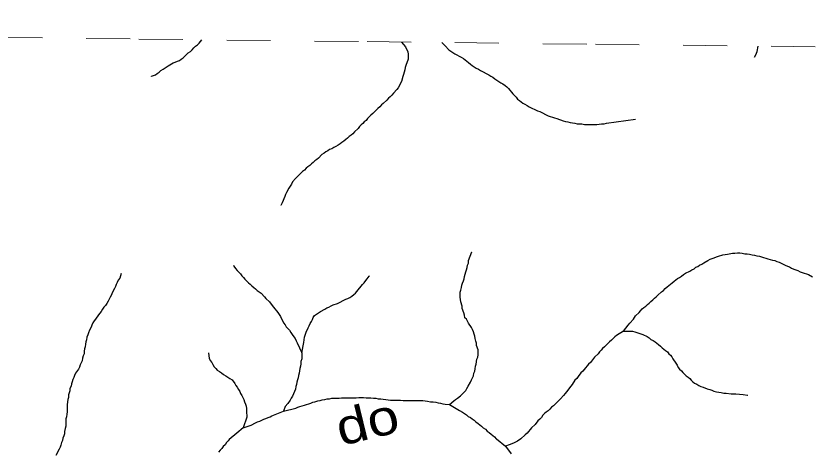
# Model space of a CAD drawing. Extents: x 652.3 to 678, y 7316.9 to 7344.9.
# Drawn here: x 663.206 to 665.016, y 7343.868 to 7344.858 of the extents above; entities that cross this region are included whole.
import ezdxf
from ezdxf.enums import TextEntityAlignment as Align

# ---------------------------------------------------------------- set-up
doc = ezdxf.new("R2010")
doc.units = 0
doc.header["$LTSCALE"] = 0.032
doc.linetypes.add('SHORT_DASHED', pattern=[2.7, 1.5, -1.2])
doc.layers.add('53', color=7, linetype='SHORT_DASHED', lineweight=13)
doc.layers.add('7', color=7, linetype='Continuous', lineweight=25)
doc.layers.add('61', color=7, linetype='Continuous')

msp = doc.modelspace()

# ---------------------------------------------------------------- linework, layer by layer
at = {"layer": '53'}
msp.add_lwpolyline([(658.8136, 7344.858), (659.3327, 7344.8522), (659.8518, 7344.8464), (660.3709, 7344.8406), (660.89, 7344.8348), (661.4091, 7344.829), (661.9282, 7344.8231), (662.4473, 7344.8172), (662.9663, 7344.8113), (663.4854, 7344.8054), (664.0045, 7344.7995), (664.5236, 7344.7935), (665.0427, 7344.7876), (665.5618, 7344.7816), (666.0809, 7344.7756), (666.6, 7344.7695)], dxfattribs=at)
at = {"layer": '7'}
for points in [[(663.5142, 7344.7206), (663.5145, 7344.7207), (663.5233, 7344.7239), (663.5273, 7344.7271), (663.532, 7344.7303), (663.536, 7344.7335), (663.5408, 7344.7367), (663.5456, 7344.7398), (663.5527, 7344.7446), (663.5639, 7344.751), (663.5686, 7344.7526), (663.5734, 7344.755), (663.5782, 7344.7565), (663.5822, 7344.7597), (663.5862, 7344.7629), (663.5901, 7344.7661), (663.5981, 7344.7741), (663.6029, 7344.7772), (663.6068, 7344.7812), (663.6108, 7344.7852), (663.6148, 7344.7892), (663.6188, 7344.7924), (663.6228, 7344.7963), (663.6286, 7344.8038)], [(664.0831, 7344.7986), (664.0922, 7344.7876), (664.097, 7344.7764), (664.0978, 7344.7709), (664.0978, 7344.7597), (664.093, 7344.7454), (664.0914, 7344.7406), (664.0906, 7344.7351), (664.089, 7344.7303), (664.0874, 7344.7247), (664.0858, 7344.7199), (664.0827, 7344.7088), (664.0755, 7344.6945), (664.0723, 7344.6905), (664.0644, 7344.6825), (664.0612, 7344.6778), (664.0572, 7344.6738), (664.0532, 7344.6706), (664.0492, 7344.6666), (664.0413, 7344.6587), (664.0373, 7344.6555), (664.0333, 7344.6515), (664.0294, 7344.6475), (664.0214, 7344.6396), (664.0174, 7344.6364), (664.0134, 7344.6324), (664.0095, 7344.6284), (664.0055, 7344.6245), (664.0023, 7344.6205), (663.9983, 7344.6173), (663.9951, 7344.6133), (663.9912, 7344.6101), (663.9872, 7344.6062), (663.984, 7344.6022), (663.976, 7344.5942), (663.9721, 7344.5902), (663.9681, 7344.5871), (663.9641, 7344.5839), (663.9601, 7344.5799), (663.9561, 7344.5767), (663.9514, 7344.5735), (663.9474, 7344.5704), (663.9434, 7344.5672), (663.9386, 7344.564), (663.9339, 7344.5608), (663.9291, 7344.5584), (663.9243, 7344.556), (663.9195, 7344.5544), (663.9156, 7344.5513), (663.9108, 7344.5489), (663.9068, 7344.5457), (663.902, 7344.5425), (663.8941, 7344.5345), (663.8901, 7344.5314), (663.8861, 7344.5282), (663.8821, 7344.525), (663.8782, 7344.5218), (663.8742, 7344.5178), (663.8702, 7344.5147), (663.8662, 7344.5115), (663.8623, 7344.5075), (663.8575, 7344.5043), (663.8455, 7344.4924), (663.8416, 7344.4884), (663.8352, 7344.4804), (663.8328, 7344.4757), (663.8296, 7344.4709), (663.8265, 7344.4661), (663.8217, 7344.4566), (663.8193, 7344.4518), (663.8177, 7344.447), (663.8113, 7344.4327), (663.8087, 7344.4269), (663.8086, 7344.4265)], [(664.1746, 7344.7975), (664.1821, 7344.79), (664.1901, 7344.7812), (664.1949, 7344.778), (664.1996, 7344.7748), (664.2044, 7344.7717), (664.2187, 7344.7645), (664.2235, 7344.7613), (664.2275, 7344.7581), (664.2315, 7344.755), (664.2354, 7344.7518), (664.2394, 7344.7486), (664.2434, 7344.7454), (664.2482, 7344.7422), (664.2529, 7344.739), (664.2577, 7344.7367), (664.2625, 7344.7335), (664.2816, 7344.7239), (664.2856, 7344.7207), (664.2903, 7344.7184), (664.2951, 7344.7152), (664.2999, 7344.712), (664.3039, 7344.7088), (664.3086, 7344.7056), (664.3134, 7344.7032), (664.3182, 7344.7001), (664.3222, 7344.6969), (664.3261, 7344.6929), (664.3357, 7344.681), (664.3397, 7344.677), (664.3436, 7344.673), (664.3468, 7344.669), (664.3508, 7344.6658), (664.3548, 7344.6627), (664.3588, 7344.6595), (664.3635, 7344.6571), (664.3683, 7344.6539), (664.3731, 7344.6515), (664.3922, 7344.642), (664.397, 7344.6404), (664.4161, 7344.6308), (664.4304, 7344.6261), (664.4359, 7344.6245), (664.4503, 7344.6197), (664.4558, 7344.6181), (664.4614, 7344.6173), (664.4662, 7344.6157), (664.4718, 7344.6149), (664.4773, 7344.6141), (664.4821, 7344.6125), (664.4932, 7344.6125), (664.4988, 7344.6109), (664.5267, 7344.6109), (664.5322, 7344.6117), (664.5378, 7344.6125), (664.5434, 7344.6125), (664.5489, 7344.6141), (664.615, 7344.6229)], [(664.8855, 7344.7639), (664.8885, 7344.7694), (664.8902, 7344.7733), (664.8917, 7344.7773), (664.8941, 7344.7893)], [(664.1917, 7343.9744), (664.202, 7343.9823), (664.206, 7343.9855), (664.21, 7343.9887), (664.2171, 7343.9943), (664.2251, 7344.0022), (664.2291, 7344.0062), (664.2315, 7344.011), (664.2346, 7344.0158), (664.2394, 7344.0253), (664.2418, 7344.0301), (664.2466, 7344.0396), (664.2474, 7344.0452), (664.2498, 7344.05), (664.2506, 7344.0555), (664.2513, 7344.0611), (664.2529, 7344.0659), (664.2545, 7344.077), (664.2561, 7344.0818), (664.2569, 7344.0874), (664.2569, 7344.0985), (664.2537, 7344.1081), (664.2537, 7344.1136), (664.2521, 7344.1184), (664.2506, 7344.124), (664.2498, 7344.1295), (664.2482, 7344.1343), (664.2466, 7344.1399), (664.2442, 7344.1447), (664.2418, 7344.1494), (664.2354, 7344.159), (664.233, 7344.1638), (664.2307, 7344.1685), (664.2267, 7344.1717), (664.2259, 7344.1773), (664.2243, 7344.1829), (664.2211, 7344.1924), (664.2211, 7344.198), (664.2179, 7344.2075), (664.2171, 7344.2131), (664.2163, 7344.2187), (664.2163, 7344.2298), (664.2179, 7344.2346), (664.2195, 7344.2401), (664.2203, 7344.2457), (664.2219, 7344.2505), (664.2235, 7344.2553), (664.2251, 7344.26), (664.2259, 7344.2656), (664.2275, 7344.2704), (664.2291, 7344.2759), (664.2307, 7344.2807), (664.2323, 7344.2855), (664.233, 7344.2911), (664.2354, 7344.2958), (664.2354, 7344.3014), (664.2426, 7344.3213), (664.2427, 7344.3217)], [(664.5879, 7344.1407), (664.5983, 7344.155), (664.6022, 7344.159), (664.6102, 7344.1685), (664.615, 7344.1757), (664.6229, 7344.1836), (664.6261, 7344.1876), (664.6301, 7344.1916), (664.6341, 7344.1948), (664.6381, 7344.198), (664.642, 7344.202), (664.646, 7344.2051), (664.65, 7344.2083), (664.654, 7344.2123), (664.6579, 7344.2163), (664.6619, 7344.2195), (664.6659, 7344.2226), (664.6739, 7344.2306), (664.6786, 7344.2338), (664.6826, 7344.2378), (664.6866, 7344.2417), (664.6906, 7344.2449), (664.6945, 7344.2481), (664.6985, 7344.2513), (664.7025, 7344.2545), (664.7065, 7344.2576), (664.7105, 7344.2608), (664.7152, 7344.2632), (664.7192, 7344.2664), (664.724, 7344.2696), (664.7288, 7344.2728), (664.7383, 7344.2775), (664.7431, 7344.2807), (664.7479, 7344.2831), (664.7518, 7344.2863), (664.7566, 7344.2879), (664.7606, 7344.2911), (664.7654, 7344.2935), (664.7701, 7344.2966), (664.7797, 7344.3014), (664.7845, 7344.3046), (664.7892, 7344.3062), (664.794, 7344.3078), (664.7988, 7344.3102), (664.8036, 7344.3118), (664.8131, 7344.3149), (664.8187, 7344.3157), (664.8242, 7344.3165), (664.8354, 7344.3181), (664.841, 7344.3181), (664.8465, 7344.3189), (664.8521, 7344.3189), (664.8577, 7344.3181), (664.8632, 7344.3173), (664.8688, 7344.3173), (664.8744, 7344.3165), (664.8799, 7344.3149), (664.8855, 7344.3141), (664.8911, 7344.3126), (664.8967, 7344.3118), (664.9014, 7344.3102), (664.9157, 7344.3054), (664.9213, 7344.3038), (664.9261, 7344.3022), (664.9317, 7344.3014), (664.9364, 7344.2998), (664.9412, 7344.2982), (664.9555, 7344.2911), (664.9603, 7344.2887), (664.9651, 7344.2871), (664.9699, 7344.2847), (664.9746, 7344.2823), (664.9794, 7344.2807), (664.9842, 7344.2791), (664.989, 7344.2759), (664.9937, 7344.2744), (665.008, 7344.2696), (665.0176, 7344.2648)], [(663.7009, 7344.2909), (663.7014, 7344.2888), (663.7055, 7344.2839), (663.7095, 7344.2791), (663.7127, 7344.2752), (663.7166, 7344.2712), (663.7198, 7344.2672), (663.7238, 7344.2632), (663.727, 7344.2592), (663.7349, 7344.2513), (663.7389, 7344.2481), (663.7429, 7344.2441), (663.7469, 7344.2401), (663.7509, 7344.237), (663.7548, 7344.2338), (663.7596, 7344.2306), (663.7636, 7344.2274), (663.7715, 7344.2195), (663.7747, 7344.2155), (663.7827, 7344.2075), (663.7891, 7344.1996), (663.7922, 7344.1956), (663.8018, 7344.1836), (663.805, 7344.1789), (663.8074, 7344.1741), (663.8145, 7344.1598), (663.8185, 7344.1558), (663.8209, 7344.151), (663.8241, 7344.147), (663.828, 7344.1431), (663.8312, 7344.1383), (663.836, 7344.1311), (663.8408, 7344.124), (663.8432, 7344.1192), (663.8455, 7344.1144), (663.8559, 7344.0921)], [(663.4454, 7344.2724), (663.4453, 7344.272), (663.4421, 7344.2616), (663.4389, 7344.2569), (663.4366, 7344.2521), (663.4342, 7344.2473), (663.4326, 7344.2425), (663.4302, 7344.2378), (663.4254, 7344.2282), (663.4238, 7344.2234), (663.4206, 7344.2187), (663.4159, 7344.2091), (663.4127, 7344.2043), (663.4095, 7344.1996), (663.4063, 7344.1956), (663.4031, 7344.1908), (663.4, 7344.186), (663.3936, 7344.1781), (663.3872, 7344.1685), (663.384, 7344.1646), (663.3809, 7344.1598), (663.3785, 7344.155), (663.3769, 7344.1502), (663.3737, 7344.1431), (663.3713, 7344.1375), (663.3697, 7344.1327), (663.3673, 7344.1272), (663.3665, 7344.1216), (663.365, 7344.1168), (663.3642, 7344.1112), (663.3634, 7344.1057), (663.3618, 7344.1009), (663.361, 7344.0953), (663.361, 7344.0898), (663.3594, 7344.085), (663.3578, 7344.0794), (663.357, 7344.0738), (663.3522, 7344.0643), (663.3506, 7344.0595), (663.3482, 7344.0547), (663.3419, 7344.0452), (663.3395, 7344.0404), (663.3379, 7344.0357), (663.3355, 7344.0309), (663.3339, 7344.0261), (663.3323, 7344.0213), (663.3315, 7344.0158), (663.3291, 7344.011), (663.3291, 7344.0054), (663.3276, 7344.0006), (663.326, 7343.9959), (663.326, 7343.9903), (663.3244, 7343.9855), (663.3228, 7343.9744), (663.3228, 7343.9577), (663.322, 7343.9521), (663.3212, 7343.9465), (663.3196, 7343.9418), (663.3196, 7343.9251), (663.318, 7343.9195), (663.3164, 7343.9131), (663.3164, 7343.9075), (663.3148, 7343.9028), (663.3132, 7343.898), (663.3124, 7343.8924), (663.31, 7343.8877), (663.3085, 7343.8821), (663.3069, 7343.8773), (663.3045, 7343.8725), (663.2973, 7343.8582)], [(663.8559, 7344.0921), (663.8607, 7344.1152), (663.8623, 7344.1272), (663.8646, 7344.1343), (663.8662, 7344.1391), (663.871, 7344.1486), (663.8726, 7344.1534), (663.875, 7344.1582), (663.8782, 7344.163), (663.8806, 7344.1677), (663.8821, 7344.1725), (663.8853, 7344.1765), (663.8893, 7344.1797), (663.8941, 7344.1829), (663.8989, 7344.186), (663.9084, 7344.1908), (663.9132, 7344.194), (663.918, 7344.1956), (663.9227, 7344.1988), (663.9275, 7344.2012), (663.9371, 7344.2043), (663.9561, 7344.2139), (663.9609, 7344.2155), (663.9657, 7344.2179), (663.9697, 7344.221), (663.9744, 7344.2242), (663.9784, 7344.2274), (663.9816, 7344.2314), (663.9943, 7344.2473), (663.9983, 7344.2513), (664.0015, 7344.2561), (664.0047, 7344.26), (664.0097, 7344.2662), (664.0102, 7344.2669)], [(664.5879, 7344.1407), (664.572, 7344.1311), (664.568, 7344.128), (664.5641, 7344.124), (664.5601, 7344.1208), (664.5561, 7344.1168), (664.5521, 7344.1128), (664.5481, 7344.1089), (664.5442, 7344.1057), (664.5402, 7344.1017), (664.537, 7344.0977), (664.533, 7344.0937), (664.5298, 7344.0898), (664.5219, 7344.0818), (664.5123, 7344.0699), (664.5084, 7344.0659), (664.5052, 7344.0619), (664.5012, 7344.0579), (664.4948, 7344.05), (664.4908, 7344.046), (664.4845, 7344.038), (664.4813, 7344.0333), (664.4773, 7344.0293), (664.471, 7344.0197), (664.4646, 7344.0118), (664.4614, 7344.007), (664.455, 7343.999), (664.4511, 7343.9951), (664.4447, 7343.9871), (664.4407, 7343.9831), (664.4367, 7343.9792), (664.4288, 7343.9712), (664.424, 7343.968), (664.42, 7343.964), (664.4161, 7343.9601), (664.4121, 7343.9569), (664.4081, 7343.9537), (664.4041, 7343.9497), (664.4009, 7343.9449), (664.397, 7343.941), (664.393, 7343.937), (664.3866, 7343.929), (664.3787, 7343.9211), (664.3755, 7343.9171), (664.3715, 7343.9131), (664.3683, 7343.9091), (664.3643, 7343.9052), (664.354, 7343.8964), (664.3468, 7343.8908), (664.3373, 7343.8861), (664.3277, 7343.8829), (664.319, 7343.8797)], [(664.5879, 7344.1407), (664.6022, 7344.1407), (664.6078, 7344.1407), (664.6134, 7344.1399), (664.6205, 7344.1375), (664.6317, 7344.1335), (664.6412, 7344.1287), (664.646, 7344.1256), (664.65, 7344.1224), (664.6548, 7344.12), (664.6595, 7344.1168), (664.6635, 7344.1136), (664.6675, 7344.1104), (664.6715, 7344.1073), (664.6754, 7344.1033), (664.6794, 7344.1001), (664.6834, 7344.0969), (664.6874, 7344.0937), (664.6906, 7344.0898), (664.6945, 7344.0866), (664.6977, 7344.0826), (664.7001, 7344.0778), (664.7065, 7344.0683), (664.7097, 7344.0635), (664.7121, 7344.0587), (664.7152, 7344.0547), (664.7192, 7344.0508), (664.7224, 7344.0468), (664.7264, 7344.0436), (664.7304, 7344.0396), (664.7343, 7344.0364), (664.7383, 7344.0333), (664.7415, 7344.0293), (664.7455, 7344.0261), (664.7494, 7344.0229), (664.7542, 7344.0205), (664.759, 7344.0174), (664.7638, 7344.015), (664.7685, 7344.0134), (664.7781, 7344.0102), (664.7837, 7344.0086), (664.7884, 7344.007), (664.7932, 7344.0046), (664.7988, 7344.003), (664.8044, 7344.0022), (664.8099, 7344.0014), (664.8155, 7343.9998), (664.8211, 7343.9998), (664.8322, 7343.9983), (664.8433, 7343.9983), (664.86, 7343.9967), (664.8696, 7343.9958), (664.8703, 7343.9957)], [(663.644, 7344.0921), (663.645, 7344.085), (663.6458, 7344.0794), (663.6482, 7344.0746), (663.6514, 7344.0699), (663.6538, 7344.0651), (663.657, 7344.0603), (663.6609, 7344.0563), (663.6641, 7344.0524), (663.6689, 7344.0492), (663.6737, 7344.046), (663.6785, 7344.0428), (663.6832, 7344.0396), (663.688, 7344.0364), (663.6928, 7344.0333), (663.6975, 7344.0301), (663.7039, 7344.0221), (663.7063, 7344.0174), (663.7095, 7344.0134), (663.7119, 7344.0086), (663.7151, 7344.0038), (663.7166, 7343.999), (663.7198, 7343.9951), (663.7246, 7343.9855), (663.7262, 7343.9807), (663.7278, 7343.9752), (663.7294, 7343.9704), (663.7302, 7343.9648), (663.7302, 7343.9593), (663.731, 7343.9457), (663.723, 7343.9211)], [(663.8559, 7344.0921), (663.8559, 7344.0778), (663.8543, 7344.0723), (663.8543, 7344.0667), (663.8535, 7344.0611), (663.8519, 7344.0563), (663.8511, 7344.0508), (663.8503, 7344.0452), (663.8487, 7344.0404), (663.8479, 7344.0349), (663.8463, 7344.0301), (663.8448, 7344.0253), (663.844, 7344.0197), (663.8424, 7344.015), (663.8416, 7344.0094), (663.8392, 7344.0038), (663.8376, 7343.9983), (663.8352, 7343.9935), (663.832, 7343.9887), (663.8296, 7343.9839), (663.8241, 7343.9768), (663.8185, 7343.9696), (663.8145, 7343.9593)], [(663.8145, 7343.9593), (663.8424, 7343.9656), (663.8471, 7343.968), (663.8519, 7343.9696), (663.8567, 7343.9712), (663.8623, 7343.9728), (663.867, 7343.9744), (663.8718, 7343.976), (663.8766, 7343.9776), (663.8814, 7343.9792), (663.8861, 7343.9807), (663.8925, 7343.9823), (663.8981, 7343.9831), (663.9028, 7343.9847), (663.9084, 7343.9855), (663.914, 7343.9871), (663.9195, 7343.9871), (663.9243, 7343.9887), (663.9299, 7343.9887), (663.9355, 7343.9887), (663.941, 7343.9887), (663.9466, 7343.9895), (663.9522, 7343.9895), (663.9577, 7343.9895), (663.9633, 7343.9895), (663.9689, 7343.9895), (663.9744, 7343.9895), (663.98, 7343.9895), (663.9856, 7343.9903), (663.9912, 7343.9903)], [(663.9912, 7343.9903), (663.9967, 7343.9903), (664.0023, 7343.9895), (664.0079, 7343.9895), (664.0134, 7343.9895), (664.019, 7343.9887), (664.0246, 7343.9887), (664.0301, 7343.9871), (664.0357, 7343.9871), (664.0413, 7343.9863), (664.0469, 7343.9855), (664.0524, 7343.9847), (664.058, 7343.9839), (664.0636, 7343.9839), (664.0691, 7343.9839), (664.0747, 7343.9839), (664.0803, 7343.9839), (664.0866, 7343.9831), (664.0922, 7343.9831), (664.0978, 7343.9831), (664.1033, 7343.9831), (664.1089, 7343.9831), (664.1145, 7343.9831), (664.1201, 7343.9831), (664.1256, 7343.9831), (664.1312, 7343.9831), (664.1368, 7343.9823), (664.1423, 7343.9815), (664.1487, 7343.9807), (664.1551, 7343.98), (664.1606, 7343.9792), (664.1662, 7343.9784), (664.1718, 7343.9776), (664.1766, 7343.976), (664.1821, 7343.9752), (664.1917, 7343.9744)], [(664.1917, 7343.9744), (664.1917, 7343.9744), (664.2145, 7343.9606)], [(664.2145, 7343.9606), (664.2219, 7343.9569), (664.2259, 7343.9537), (664.2307, 7343.9505), (664.2346, 7343.9473), (664.2394, 7343.9449), (664.2434, 7343.9418), (664.2482, 7343.9386), (664.2521, 7343.9346), (664.2569, 7343.9314), (664.2609, 7343.9282), (664.2649, 7343.9251), (664.2689, 7343.9211), (664.2736, 7343.9179), (664.2776, 7343.9139), (664.2824, 7343.9107), (664.2864, 7343.9068), (664.2903, 7343.9036), (664.2943, 7343.9004), (664.2983, 7343.8964), (664.2986, 7343.8961)], [(663.723, 7343.9211), (663.7413, 7343.9274), (663.7509, 7343.9322), (663.7556, 7343.9346), (663.7604, 7343.9362), (663.7652, 7343.9386), (663.77, 7343.941), (663.7747, 7343.9426), (663.7795, 7343.9449), (663.7843, 7343.9465), (663.7878, 7343.9483)], [(663.7878, 7343.9483), (663.8145, 7343.9593), (663.8145, 7343.9593)], [(663.723, 7343.9211), (663.7087, 7343.9091), (663.6907, 7343.8945)], [(663.6907, 7343.8945), (663.6888, 7343.8916), (663.6848, 7343.8877), (663.6816, 7343.8829), (663.6777, 7343.8789), (663.6745, 7343.8741), (663.6705, 7343.8701), (663.6665, 7343.8662)], [(664.2986, 7343.8961), (664.319, 7343.8797), (664.319, 7343.8797)], [(664.319, 7343.8797), (664.3325, 7343.8622)]]:
    msp.add_lwpolyline(points, dxfattribs=at)

# ---------------------------------------------------------------- texts
at = {"layer": '61', "width": 1.2}
msp.add_text('do', height=0.08, rotation=13.666, dxfattribs=at).set_placement((664.0143, 7343.8965), align=Align.CENTER)

doc.saveas('drawing.dxf')
